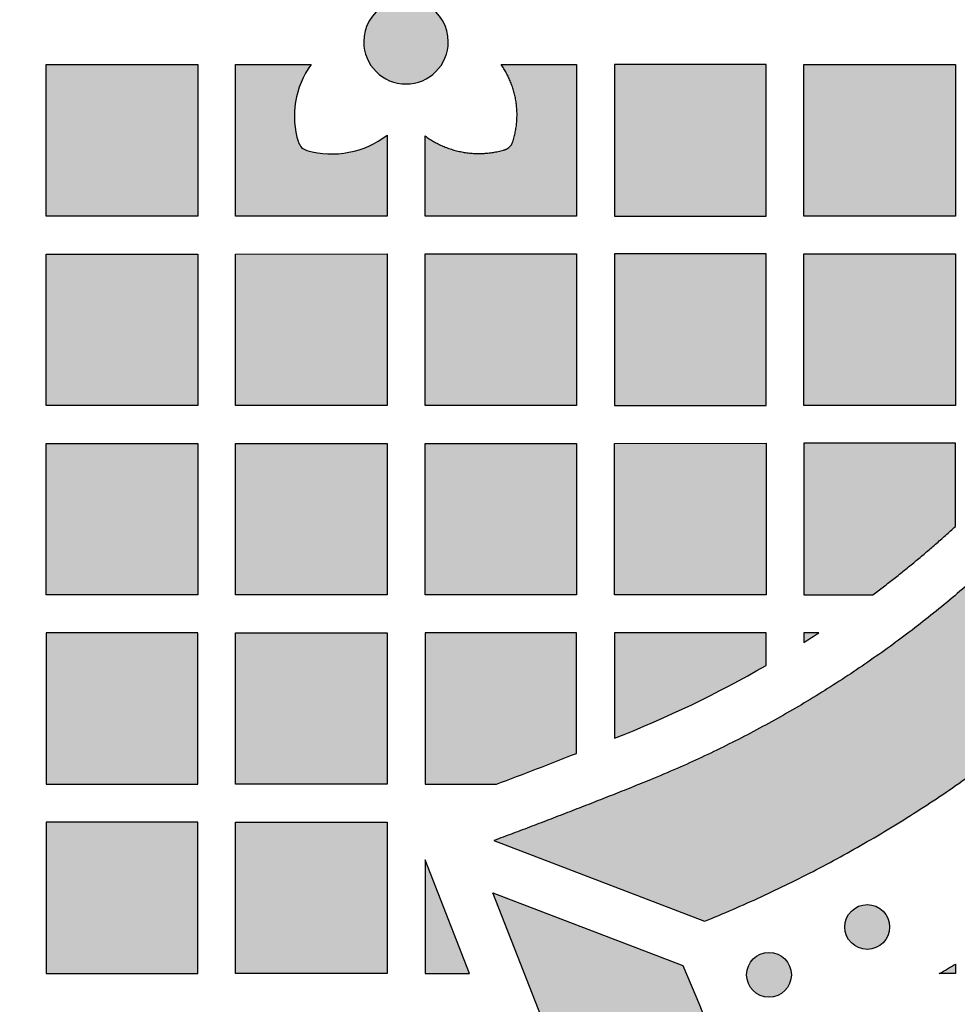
# Model space of a CAD drawing. Header units: millimetres. Extents: x -3873 to -97, y 912 to 4165.
# Tile 474 of 656: x -1536 to -1461, y 2832 to 2910. Entities that reach past the tile are written whole.
import ezdxf

# ---------------------------------------------------------------- set-up
doc = ezdxf.new("R2010")
doc.units = ezdxf.units.MM
doc.layers.add('pattern', color=7, linetype='Continuous', true_color=0x000000)

msp = doc.modelspace()

# ---------------------------------------------------------------- hatches: boundary and pattern name
at = {"layer": 'pattern'}
for points in [[(-1426.913, 2908.254), (-1426.937, 2910.059), (-1427.014, 2911.867), (-1427.143, 2913.674), (-1427.324, 2915.478), (-1427.558, 2917.277), (-1427.845, 2919.068), (-1428.185, 2920.85), (-1428.576, 2922.619), (-1429.02, 2924.374), (-1429.514, 2926.112), (-1430.059, 2927.83), (-1430.653, 2929.527), (-1431.295, 2931.201), (-1431.985, 2932.849), (-1432.72, 2934.47), (-1433.501, 2936.061), (-1434.24, 2937.476), (-1435.009, 2938.878), (-1435.808, 2940.266), (-1436.636, 2941.638), (-1437.493, 2942.994), (-1438.379, 2944.333), (-1439.292, 2945.654), (-1440.233, 2946.956), (-1441.2, 2948.238), (-1442.194, 2949.499), (-1443.213, 2950.74), (-1444.257, 2951.958), (-1445.325, 2953.153), (-1446.416, 2954.325), (-1447.529, 2955.472), (-1448.664, 2956.595), (-1450.44, 2958.275), (-1452.26, 2959.916), (-1454.121, 2961.515), (-1456.022, 2963.071), (-1457.963, 2964.583), (-1459.941, 2966.049), (-1461.955, 2967.469), (-1464.004, 2968.839), (-1466.084, 2970.16), (-1468.195, 2971.43), (-1470.335, 2972.649), (-1472.501, 2973.815), (-1474.693, 2974.927), (-1476.907, 2975.984), (-1479.142, 2976.987), (-1481.396, 2977.934), (-1498.091, 2971.559), (-1485.913, 2966.817), (-1483.923, 2965.981), (-1481.95, 2965.095), (-1479.995, 2964.161), (-1478.06, 2963.18), (-1476.147, 2962.15), (-1474.258, 2961.075), (-1472.394, 2959.953), (-1470.557, 2958.787), (-1468.749, 2957.577), (-1466.971, 2956.324), (-1465.224, 2955.029), (-1463.511, 2953.694), (-1461.832, 2952.32), (-1460.188, 2950.908), (-1458.582, 2949.46), (-1457.014, 2947.977), (-1456.054, 2947.027), (-1455.113, 2946.057), (-1454.191, 2945.067), (-1453.288, 2944.056), (-1452.406, 2943.026), (-1451.544, 2941.978), (-1450.704, 2940.911), (-1449.886, 2939.827), (-1449.091, 2938.727), (-1448.319, 2937.61), (-1447.57, 2936.478), (-1446.845, 2935.332), (-1446.145, 2934.172), (-1445.47, 2932.999), (-1444.82, 2931.813), (-1444.195, 2930.617), (-1443.569, 2929.341), (-1442.979, 2928.041), (-1442.427, 2926.719), (-1441.912, 2925.375), (-1441.435, 2924.012), (-1440.999, 2922.632), (-1440.603, 2921.236), (-1440.247, 2919.825), (-1439.933, 2918.402), (-1439.661, 2916.969), (-1439.431, 2915.527), (-1439.243, 2914.079), (-1439.097, 2912.626), (-1438.994, 2911.171), (-1438.933, 2909.715), (-1438.913, 2908.259), (-1438.934, 2906.804), (-1438.997, 2905.349), (-1439.101, 2903.893), (-1439.248, 2902.441), (-1439.437, 2900.993), (-1439.669, 2899.552), (-1439.942, 2898.119), (-1440.257, 2896.697), (-1440.614, 2895.287), (-1441.011, 2893.891), (-1441.449, 2892.511), (-1441.926, 2891.149), (-1442.443, 2889.806), (-1442.997, 2888.484), (-1443.588, 2887.185), (-1444.214, 2885.91), (-1444.84, 2884.714), (-1445.491, 2883.529), (-1446.168, 2882.357), (-1446.869, 2881.197), (-1447.595, 2880.051), (-1448.344, 2878.92), (-1449.117, 2877.804), (-1449.914, 2876.704), (-1450.732, 2875.621), (-1451.573, 2874.555), (-1452.436, 2873.507), (-1453.319, 2872.478), (-1454.223, 2871.468), (-1455.146, 2870.479), (-1456.088, 2869.509), (-1457.049, 2868.561), (-1458.618, 2867.079), (-1460.226, 2865.632), (-1461.87, 2864.222), (-1463.55, 2862.849), (-1465.265, 2861.516), (-1467.013, 2860.223), (-1468.792, 2858.971), (-1470.601, 2857.763), (-1472.439, 2856.598), (-1474.304, 2855.478), (-1476.194, 2854.404), (-1478.108, 2853.376), (-1480.043, 2852.396), (-1481.999, 2851.464), (-1483.973, 2850.58), (-1485.964, 2849.746), (-1498.147, 2845.015), (-1481.456, 2838.625), (-1479.202, 2839.57), (-1476.966, 2840.571), (-1474.751, 2841.626), (-1472.559, 2842.737), (-1470.391, 2843.9), (-1468.25, 2845.117), (-1466.138, 2846.385), (-1464.056, 2847.704), (-1462.007, 2849.073), (-1459.992, 2850.491), (-1458.012, 2851.955), (-1456.07, 2853.466), (-1454.167, 2855.02), (-1452.305, 2856.618), (-1450.484, 2858.257), (-1448.707, 2859.935), (-1447.57, 2861.057), (-1446.456, 2862.203), (-1445.364, 2863.374), (-1444.295, 2864.569), (-1443.25, 2865.786), (-1442.23, 2867.025), (-1441.235, 2868.286), (-1440.267, 2869.567), (-1439.325, 2870.868), (-1438.41, 2872.188), (-1437.523, 2873.526), (-1436.665, 2874.882), (-1435.836, 2876.253), (-1435.036, 2877.64), (-1434.265, 2879.041), (-1433.525, 2880.456), (-1432.743, 2882.047), (-1432.006, 2883.667), (-1431.315, 2885.314), (-1430.671, 2886.987), (-1430.076, 2888.684), (-1429.53, 2890.402), (-1429.034, 2892.139), (-1428.589, 2893.893), (-1428.196, 2895.661), (-1427.855, 2897.442), (-1427.566, 2899.233), (-1427.33, 2901.032), (-1427.147, 2902.836), (-1427.017, 2904.642), (-1426.939, 2906.449)], [(-1508.438, 2908.291), (-1508.438, 2908.217), (-1508.435, 2908.142), (-1508.431, 2908.067), (-1508.425, 2907.991), (-1508.417, 2907.914), (-1508.407, 2907.837), (-1508.396, 2907.76), (-1508.382, 2907.683), (-1508.367, 2907.605), (-1508.35, 2907.527), (-1508.33, 2907.449), (-1508.309, 2907.371), (-1508.286, 2907.293), (-1508.26, 2907.215), (-1508.233, 2907.137), (-1508.203, 2907.06), (-1508.172, 2906.983), (-1508.138, 2906.907), (-1508.102, 2906.83), (-1508.065, 2906.755), (-1508.025, 2906.68), (-1507.983, 2906.606), (-1507.939, 2906.533), (-1507.893, 2906.461), (-1507.845, 2906.39), (-1507.795, 2906.32), (-1507.744, 2906.251), (-1507.69, 2906.183), (-1507.635, 2906.117), (-1507.578, 2906.052), (-1507.519, 2905.988), (-1507.459, 2905.926), (-1507.397, 2905.866), (-1507.333, 2905.807), (-1507.268, 2905.75), (-1507.202, 2905.695), (-1507.134, 2905.641), (-1507.065, 2905.589), (-1506.995, 2905.54), (-1506.924, 2905.492), (-1506.851, 2905.446), (-1506.778, 2905.402), (-1506.704, 2905.36), (-1506.63, 2905.32), (-1506.554, 2905.283), (-1506.478, 2905.247), (-1506.402, 2905.213), (-1506.325, 2905.182), (-1506.247, 2905.152), (-1506.17, 2905.125), (-1506.092, 2905.099), (-1506.014, 2905.076), (-1505.936, 2905.055), (-1505.858, 2905.035), (-1505.78, 2905.018), (-1505.702, 2905.003), (-1505.624, 2904.989), (-1505.547, 2904.978), (-1505.47, 2904.968), (-1505.394, 2904.96), (-1505.318, 2904.954), (-1505.243, 2904.95), (-1505.168, 2904.948), (-1505.093, 2904.947), (-1505.019, 2904.948), (-1504.944, 2904.95), (-1504.869, 2904.954), (-1504.793, 2904.96), (-1504.716, 2904.968), (-1504.64, 2904.978), (-1504.562, 2904.989), (-1504.485, 2905.003), (-1504.407, 2905.018), (-1504.329, 2905.035), (-1504.251, 2905.055), (-1504.173, 2905.076), (-1504.095, 2905.099), (-1504.017, 2905.125), (-1503.94, 2905.152), (-1503.862, 2905.182), (-1503.785, 2905.213), (-1503.709, 2905.247), (-1503.633, 2905.283), (-1503.557, 2905.321), (-1503.483, 2905.36), (-1503.409, 2905.402), (-1503.335, 2905.446), (-1503.263, 2905.492), (-1503.192, 2905.54), (-1503.122, 2905.59), (-1503.053, 2905.641), (-1502.985, 2905.695), (-1502.919, 2905.75), (-1502.854, 2905.807), (-1502.79, 2905.866), (-1502.728, 2905.927), (-1502.668, 2905.989), (-1502.609, 2906.052), (-1502.552, 2906.117), (-1502.497, 2906.184), (-1502.443, 2906.251), (-1502.392, 2906.32), (-1502.342, 2906.39), (-1502.294, 2906.461), (-1502.248, 2906.534), (-1502.204, 2906.607), (-1502.162, 2906.681), (-1502.123, 2906.756), (-1502.085, 2906.831), (-1502.049, 2906.907), (-1502.015, 2906.984), (-1501.984, 2907.061), (-1501.954, 2907.138), (-1501.927, 2907.216), (-1501.901, 2907.293), (-1501.878, 2907.371), (-1501.857, 2907.449), (-1501.837, 2907.527), (-1501.82, 2907.605), (-1501.805, 2907.683), (-1501.791, 2907.761), (-1501.78, 2907.838), (-1501.77, 2907.915), (-1501.763, 2907.991), (-1501.757, 2908.067), (-1501.752, 2908.143), (-1501.75, 2908.218), (-1501.749, 2908.292), (-1501.75, 2908.366), (-1501.752, 2908.441), (-1501.757, 2908.516), (-1501.763, 2908.592), (-1501.77, 2908.669), (-1501.78, 2908.746), (-1501.791, 2908.823), (-1501.805, 2908.9), (-1501.82, 2908.978), (-1501.838, 2909.056), (-1501.857, 2909.134), (-1501.878, 2909.212), (-1501.902, 2909.29), (-1501.927, 2909.368), (-1501.954, 2909.446), (-1501.984, 2909.523), (-1502.016, 2909.6), (-1502.049, 2909.676), (-1502.085, 2909.752), (-1502.123, 2909.828), (-1502.163, 2909.903), (-1502.205, 2909.977), (-1502.248, 2910.05), (-1502.294, 2910.122), (-1502.342, 2910.193), (-1502.392, 2910.263), (-1502.444, 2910.332), (-1502.497, 2910.4), (-1502.553, 2910.466), (-1502.61, 2910.531), (-1502.668, 2910.595), (-1502.729, 2910.657), (-1502.791, 2910.717), (-1502.854, 2910.776), (-1502.919, 2910.833), (-1502.986, 2910.888), (-1503.053, 2910.942), (-1503.122, 2910.993), (-1503.192, 2911.043), (-1503.264, 2911.091), (-1503.336, 2911.137), (-1503.409, 2911.181), (-1503.483, 2911.223), (-1503.558, 2911.263), (-1503.633, 2911.3), (-1503.709, 2911.336), (-1503.786, 2911.37), (-1503.863, 2911.401), (-1503.94, 2911.431), (-1504.018, 2911.458), (-1504.096, 2911.484), (-1504.174, 2911.507), (-1504.252, 2911.528), (-1504.33, 2911.548), (-1504.408, 2911.565), (-1504.485, 2911.58), (-1504.563, 2911.594), (-1504.64, 2911.605), (-1504.717, 2911.615), (-1504.793, 2911.623), (-1504.869, 2911.629), (-1504.945, 2911.633), (-1505.02, 2911.635), (-1505.094, 2911.636), (-1505.168, 2911.635), (-1505.243, 2911.633), (-1505.319, 2911.629), (-1505.394, 2911.623), (-1505.471, 2911.615), (-1505.548, 2911.605), (-1505.625, 2911.594), (-1505.703, 2911.58), (-1505.78, 2911.565), (-1505.858, 2911.548), (-1505.936, 2911.528), (-1506.014, 2911.507), (-1506.092, 2911.484), (-1506.17, 2911.458), (-1506.248, 2911.431), (-1506.325, 2911.401), (-1506.402, 2911.37), (-1506.479, 2911.336), (-1506.555, 2911.3), (-1506.63, 2911.262), (-1506.705, 2911.223), (-1506.779, 2911.181), (-1506.852, 2911.137), (-1506.924, 2911.091), (-1506.995, 2911.043), (-1507.065, 2910.993), (-1507.134, 2910.941), (-1507.202, 2910.888), (-1507.268, 2910.833), (-1507.333, 2910.776), (-1507.397, 2910.717), (-1507.459, 2910.656), (-1507.519, 2910.594), (-1507.578, 2910.531), (-1507.635, 2910.466), (-1507.69, 2910.399), (-1507.744, 2910.332), (-1507.796, 2910.263), (-1507.845, 2910.193), (-1507.893, 2910.121), (-1507.939, 2910.049), (-1507.983, 2909.976), (-1508.025, 2909.902), (-1508.065, 2909.827), (-1508.103, 2909.752), (-1508.138, 2909.676), (-1508.172, 2909.599), (-1508.204, 2909.522), (-1508.233, 2909.445), (-1508.261, 2909.367), (-1508.286, 2909.29), (-1508.309, 2909.212), (-1508.331, 2909.134), (-1508.35, 2909.055), (-1508.367, 2908.978), (-1508.383, 2908.9), (-1508.396, 2908.822), (-1508.407, 2908.745), (-1508.417, 2908.668), (-1508.425, 2908.592), (-1508.431, 2908.516), (-1508.435, 2908.44), (-1508.438, 2908.365)], [(-1533.587, 2906.478), (-1521.587, 2906.479), (-1521.586, 2894.479), (-1533.586, 2894.478)], [(-1512.609, 2906.48), (-1512.721, 2906.32), (-1512.83, 2906.157), (-1512.935, 2905.99), (-1513.035, 2905.818), (-1513.131, 2905.644), (-1513.222, 2905.465), (-1513.308, 2905.283), (-1513.389, 2905.098), (-1513.465, 2904.91), (-1513.536, 2904.719), (-1513.601, 2904.526), (-1513.661, 2904.331), (-1513.715, 2904.133), (-1513.763, 2903.934), (-1513.805, 2903.733), (-1513.841, 2903.531), (-1513.871, 2903.328), (-1513.896, 2903.124), (-1513.914, 2902.92), (-1513.926, 2902.715), (-1513.931, 2902.511), (-1513.931, 2902.307), (-1513.925, 2902.104), (-1513.913, 2901.901), (-1513.895, 2901.7), (-1513.871, 2901.5), (-1513.842, 2901.302), (-1513.807, 2901.105), (-1513.766, 2900.911), (-1513.721, 2900.719), (-1513.67, 2900.53), (-1513.614, 2900.343), (-1513.604, 2900.315), (-1513.594, 2900.287), (-1513.583, 2900.259), (-1513.571, 2900.231), (-1513.558, 2900.203), (-1513.544, 2900.176), (-1513.529, 2900.149), (-1513.514, 2900.122), (-1513.497, 2900.096), (-1513.48, 2900.07), (-1513.461, 2900.045), (-1513.442, 2900.02), (-1513.422, 2899.996), (-1513.401, 2899.972), (-1513.38, 2899.949), (-1513.358, 2899.927), (-1513.335, 2899.905), (-1513.311, 2899.884), (-1513.287, 2899.864), (-1513.262, 2899.845), (-1513.237, 2899.826), (-1513.211, 2899.809), (-1513.185, 2899.792), (-1513.158, 2899.776), (-1513.131, 2899.761), (-1513.104, 2899.747), (-1513.076, 2899.734), (-1513.048, 2899.721), (-1513.02, 2899.71), (-1512.992, 2899.7), (-1512.963, 2899.69), (-1512.935, 2899.682), (-1512.739, 2899.629), (-1512.541, 2899.581), (-1512.34, 2899.539), (-1512.137, 2899.502), (-1511.932, 2899.471), (-1511.725, 2899.446), (-1511.517, 2899.427), (-1511.307, 2899.414), (-1511.097, 2899.407), (-1510.885, 2899.406), (-1510.673, 2899.411), (-1510.461, 2899.423), (-1510.249, 2899.441), (-1510.037, 2899.466), (-1509.826, 2899.497), (-1509.616, 2899.534), (-1509.407, 2899.577), (-1509.199, 2899.627), (-1508.994, 2899.682), (-1508.79, 2899.744), (-1508.588, 2899.811), (-1508.389, 2899.885), (-1508.193, 2899.963), (-1508, 2900.048), (-1507.81, 2900.138), (-1507.624, 2900.233), (-1507.441, 2900.332), (-1507.262, 2900.437), (-1507.087, 2900.546), (-1506.916, 2900.66), (-1506.749, 2900.777), (-1506.587, 2900.899), (-1506.587, 2894.48), (-1518.586, 2894.479), (-1518.587, 2906.479)], [(-1503.587, 2900.832), (-1503.424, 2900.717), (-1503.257, 2900.605), (-1503.086, 2900.497), (-1502.911, 2900.393), (-1502.732, 2900.295), (-1502.549, 2900.2), (-1502.364, 2900.111), (-1502.175, 2900.026), (-1501.983, 2899.947), (-1501.788, 2899.873), (-1501.591, 2899.805), (-1501.392, 2899.742), (-1501.19, 2899.685), (-1500.987, 2899.634), (-1500.782, 2899.589), (-1500.575, 2899.549), (-1500.368, 2899.516), (-1500.16, 2899.488), (-1499.951, 2899.467), (-1499.742, 2899.452), (-1499.533, 2899.443), (-1499.324, 2899.44), (-1499.116, 2899.443), (-1498.909, 2899.452), (-1498.702, 2899.467), (-1498.497, 2899.487), (-1498.294, 2899.514), (-1498.092, 2899.546), (-1497.892, 2899.583), (-1497.694, 2899.626), (-1497.499, 2899.674), (-1497.306, 2899.727), (-1497.278, 2899.736), (-1497.25, 2899.745), (-1497.222, 2899.756), (-1497.194, 2899.767), (-1497.167, 2899.779), (-1497.139, 2899.792), (-1497.112, 2899.806), (-1497.085, 2899.821), (-1497.059, 2899.837), (-1497.033, 2899.854), (-1497.007, 2899.871), (-1496.982, 2899.89), (-1496.958, 2899.909), (-1496.934, 2899.929), (-1496.911, 2899.949), (-1496.888, 2899.971), (-1496.866, 2899.993), (-1496.845, 2900.016), (-1496.824, 2900.039), (-1496.804, 2900.063), (-1496.785, 2900.088), (-1496.767, 2900.113), (-1496.75, 2900.138), (-1496.733, 2900.164), (-1496.718, 2900.19), (-1496.703, 2900.217), (-1496.689, 2900.244), (-1496.676, 2900.271), (-1496.664, 2900.299), (-1496.653, 2900.327), (-1496.643, 2900.354), (-1496.633, 2900.382), (-1496.577, 2900.567), (-1496.525, 2900.755), (-1496.479, 2900.945), (-1496.437, 2901.138), (-1496.401, 2901.332), (-1496.371, 2901.528), (-1496.346, 2901.726), (-1496.327, 2901.926), (-1496.313, 2902.126), (-1496.305, 2902.328), (-1496.303, 2902.53), (-1496.307, 2902.733), (-1496.317, 2902.935), (-1496.333, 2903.138), (-1496.355, 2903.34), (-1496.383, 2903.541), (-1496.417, 2903.742), (-1496.456, 2903.942), (-1496.502, 2904.14), (-1496.553, 2904.336), (-1496.61, 2904.53), (-1496.672, 2904.723), (-1496.739, 2904.913), (-1496.812, 2905.1), (-1496.89, 2905.284), (-1496.974, 2905.466), (-1497.061, 2905.644), (-1497.154, 2905.819), (-1497.251, 2905.99), (-1497.352, 2906.158), (-1497.457, 2906.321), (-1497.567, 2906.481), (-1491.588, 2906.481), (-1491.587, 2894.482), (-1503.586, 2894.481)], [(-1488.587, 2906.482), (-1488.586, 2894.482), (-1476.587, 2894.483), (-1476.588, 2906.483)], [(-1461.586, 2894.484), (-1473.586, 2894.483), (-1473.587, 2906.483), (-1461.587, 2906.484)], [(-1533.585, 2879.478), (-1533.586, 2891.478), (-1521.586, 2891.479), (-1521.585, 2879.479)], [(-1518.586, 2891.479), (-1506.586, 2891.48), (-1506.585, 2879.48), (-1518.585, 2879.479)], [(-1503.586, 2891.48), (-1491.586, 2891.481), (-1491.585, 2879.482), (-1503.585, 2879.481)], [(-1488.586, 2891.482), (-1488.585, 2879.482), (-1476.585, 2879.483), (-1476.586, 2891.483)], [(-1461.585, 2879.484), (-1473.585, 2879.483), (-1473.586, 2891.483), (-1461.586, 2891.484)], [(-1533.585, 2876.478), (-1521.585, 2876.479), (-1521.584, 2864.479), (-1533.584, 2864.478)], [(-1518.585, 2876.479), (-1506.585, 2876.48), (-1506.584, 2864.48), (-1518.584, 2864.479)], [(-1491.584, 2864.482), (-1503.584, 2864.481), (-1503.585, 2876.481), (-1491.585, 2876.482)], [(-1488.585, 2876.482), (-1476.585, 2876.483), (-1476.584, 2864.483), (-1488.584, 2864.482)], [(-1461.584, 2869.903), (-1461.585, 2876.484), (-1473.585, 2876.483), (-1473.584, 2864.483), (-1468.128, 2864.483), (-1466.443, 2865.777), (-1464.79, 2867.113), (-1463.17, 2868.488)], [(-1521.584, 2861.479), (-1533.584, 2861.478), (-1533.583, 2849.478), (-1521.583, 2849.479)], [(-1518.584, 2861.479), (-1506.584, 2861.48), (-1506.583, 2849.48), (-1518.583, 2849.479)], [(-1497.936, 2849.481), (-1491.583, 2851.925), (-1491.584, 2861.481), (-1503.584, 2861.481), (-1503.583, 2849.48)], [(-1488.583, 2853.126), (-1487.037, 2853.745), (-1485.503, 2854.394), (-1483.981, 2855.072), (-1482.472, 2855.78), (-1480.977, 2856.517), (-1479.497, 2857.282), (-1478.032, 2858.075), (-1476.584, 2858.896), (-1476.584, 2861.483), (-1488.584, 2861.482)], [(-1472.4, 2861.483), (-1473.584, 2861.483), (-1473.584, 2860.717)], [(-1521.583, 2846.479), (-1533.582, 2846.478), (-1533.581, 2834.478), (-1521.582, 2834.479)], [(-1518.581, 2834.479), (-1518.582, 2846.479), (-1506.583, 2846.48), (-1506.582, 2834.48)], [(-1500.061, 2834.481), (-1503.582, 2843.48), (-1503.581, 2834.481)], [(-1582.065, 2736.226), (-1587.821, 2751.251), (-1573.594, 2745.686), (-1571.085, 2744.751), (-1568.538, 2743.896), (-1565.957, 2743.121), (-1563.344, 2742.429), (-1560.705, 2741.821), (-1558.043, 2741.299), (-1555.362, 2740.865), (-1552.667, 2740.519), (-1549.962, 2740.262), (-1547.251, 2740.093), (-1544.539, 2740.014), (-1541.831, 2740.024), (-1539.13, 2740.123), (-1536.441, 2740.309), (-1533.768, 2740.581), (-1531.116, 2740.939), (-1530.121, 2741.099), (-1529.128, 2741.28), (-1528.135, 2741.48), (-1527.144, 2741.701), (-1526.155, 2741.941), (-1525.169, 2742.202), (-1524.186, 2742.483), (-1523.207, 2742.783), (-1522.233, 2743.104), (-1521.264, 2743.445), (-1520.301, 2743.805), (-1519.345, 2744.184), (-1518.395, 2744.583), (-1517.453, 2745.002), (-1516.52, 2745.439), (-1515.595, 2745.895), (-1514.679, 2746.369), (-1513.773, 2746.861), (-1512.878, 2747.371), (-1511.993, 2747.899), (-1511.12, 2748.444), (-1510.259, 2749.006), (-1509.41, 2749.584), (-1508.574, 2750.178), (-1507.751, 2750.787), (-1506.942, 2751.412), (-1506.147, 2752.051), (-1505.367, 2752.704), (-1504.602, 2753.371), (-1503.851, 2754.052), (-1503.116, 2754.745), (-1502.398, 2755.45), (-1501.692, 2756.169), (-1501, 2756.904), (-1500.319, 2757.654), (-1499.653, 2758.42), (-1498.999, 2759.2), (-1498.36, 2759.995), (-1497.736, 2760.804), (-1497.126, 2761.627), (-1496.533, 2762.463), (-1495.955, 2763.312), (-1495.393, 2764.173), (-1494.849, 2765.046), (-1494.321, 2765.931), (-1493.811, 2766.827), (-1493.319, 2767.732), (-1492.845, 2768.648), (-1492.389, 2769.573), (-1491.952, 2770.507), (-1491.534, 2771.449), (-1491.135, 2772.399), (-1490.755, 2773.356), (-1490.395, 2774.319), (-1490.055, 2775.287), (-1489.735, 2776.262), (-1489.434, 2777.24), (-1489.154, 2778.223), (-1488.893, 2779.209), (-1488.653, 2780.198), (-1488.432, 2781.189), (-1488.232, 2782.182), (-1488.052, 2783.176), (-1487.891, 2784.17), (-1487.534, 2786.823), (-1487.262, 2789.496), (-1487.076, 2792.185), (-1486.979, 2794.886), (-1486.969, 2797.594), (-1487.049, 2800.306), (-1487.217, 2803.016), (-1487.475, 2805.721), (-1487.822, 2808.416), (-1488.256, 2811.097), (-1488.778, 2813.759), (-1489.386, 2816.399), (-1490.079, 2819.011), (-1490.854, 2821.592), (-1491.71, 2824.139), (-1492.645, 2826.647), (-1498.212, 2840.874), (-1483.187, 2835.121), (-1482.522, 2833.594), (-1481.881, 2832.052), (-1481.267, 2830.496), (-1480.679, 2828.926), (-1480.119, 2827.343), (-1479.585, 2825.747), (-1479.079, 2824.139), (-1478.601, 2822.52), (-1478.151, 2820.891), (-1477.731, 2819.253), (-1477.339, 2817.605), (-1476.976, 2815.95), (-1476.643, 2814.287), (-1476.34, 2812.617), (-1476.066, 2810.942), (-1475.823, 2809.262), (-1475.609, 2807.578), (-1475.426, 2805.89), (-1475.274, 2804.201), (-1475.151, 2802.509), (-1475.059, 2800.817), (-1474.998, 2799.124), (-1474.967, 2797.433), (-1474.966, 2795.743), (-1474.995, 2794.055), (-1475.054, 2792.371), (-1475.142, 2790.691), (-1475.261, 2789.015), (-1475.409, 2787.345), (-1475.586, 2785.681), (-1475.792, 2784.025), (-1476.026, 2782.376), (-1476.224, 2781.15), (-1476.446, 2779.925), (-1476.693, 2778.701), (-1476.965, 2777.479), (-1477.261, 2776.259), (-1477.582, 2775.043), (-1477.928, 2773.832), (-1478.299, 2772.625), (-1478.694, 2771.424), (-1479.114, 2770.229), (-1479.558, 2769.042), (-1480.025, 2767.863), (-1480.517, 2766.692), (-1481.033, 2765.53), (-1481.571, 2764.379), (-1482.133, 2763.238), (-1482.718, 2762.109), (-1483.325, 2760.992), (-1483.954, 2759.888), (-1484.604, 2758.797), (-1485.276, 2757.721), (-1485.968, 2756.659), (-1486.68, 2755.612), (-1487.413, 2754.581), (-1488.164, 2753.567), (-1488.934, 2752.569), (-1489.722, 2751.589), (-1490.527, 2750.627), (-1491.349, 2749.683), (-1492.188, 2748.758), (-1493.042, 2747.852), (-1493.912, 2746.965), (-1494.798, 2746.096), (-1495.704, 2745.241), (-1496.629, 2744.403), (-1497.573, 2743.58), (-1498.535, 2742.775), (-1499.515, 2741.986), (-1500.512, 2741.216), (-1501.527, 2740.465), (-1502.557, 2739.733), (-1503.604, 2739.02), (-1504.666, 2738.328), (-1505.742, 2737.656), (-1506.833, 2737.005), (-1507.937, 2736.376), (-1509.054, 2735.769), (-1510.183, 2735.184), (-1511.323, 2734.622), (-1512.475, 2734.083), (-1513.636, 2733.568), (-1514.807, 2733.076), (-1515.986, 2732.607), (-1517.173, 2732.163), (-1518.368, 2731.744), (-1519.569, 2731.348), (-1520.776, 2730.978), (-1521.987, 2730.631), (-1523.203, 2730.31), (-1524.422, 2730.013), (-1525.644, 2729.742), (-1526.868, 2729.494), (-1528.094, 2729.272), (-1529.319, 2729.074), (-1530.968, 2728.839), (-1532.625, 2728.633), (-1534.288, 2728.456), (-1535.958, 2728.308), (-1537.634, 2728.189), (-1539.314, 2728.1), (-1540.999, 2728.04), (-1542.686, 2728.011), (-1544.376, 2728.012), (-1546.068, 2728.043), (-1547.76, 2728.104), (-1549.452, 2728.196), (-1551.144, 2728.318), (-1552.834, 2728.47), (-1554.521, 2728.653), (-1556.206, 2728.866), (-1557.886, 2729.109), (-1559.561, 2729.382), (-1561.23, 2729.686), (-1562.893, 2730.018), (-1564.549, 2730.381), (-1566.196, 2730.772), (-1567.835, 2731.193), (-1569.464, 2731.642), (-1571.083, 2732.12), (-1572.691, 2732.626), (-1574.287, 2733.159), (-1575.87, 2733.72), (-1577.44, 2734.307), (-1578.997, 2734.921), (-1580.539, 2735.561)], [(-1469.828, 2836.92), (-1469.8, 2836.892), (-1469.771, 2836.865), (-1469.741, 2836.838), (-1469.71, 2836.812), (-1469.679, 2836.786), (-1469.646, 2836.761), (-1469.613, 2836.737), (-1469.579, 2836.713), (-1469.544, 2836.689), (-1469.508, 2836.666), (-1469.472, 2836.644), (-1469.435, 2836.623), (-1469.397, 2836.603), (-1469.358, 2836.583), (-1469.318, 2836.564), (-1469.278, 2836.546), (-1469.238, 2836.529), (-1469.196, 2836.513), (-1469.154, 2836.498), (-1469.112, 2836.484), (-1469.069, 2836.471), (-1469.025, 2836.459), (-1468.981, 2836.448), (-1468.937, 2836.438), (-1468.892, 2836.429), (-1468.848, 2836.422), (-1468.802, 2836.415), (-1468.757, 2836.41), (-1468.711, 2836.406), (-1468.665, 2836.403), (-1468.619, 2836.401), (-1468.574, 2836.4), (-1468.528, 2836.401), (-1468.482, 2836.403), (-1468.436, 2836.406), (-1468.39, 2836.41), (-1468.345, 2836.415), (-1468.3, 2836.422), (-1468.255, 2836.429), (-1468.21, 2836.438), (-1468.166, 2836.448), (-1468.122, 2836.459), (-1468.078, 2836.471), (-1468.035, 2836.484), (-1467.993, 2836.498), (-1467.951, 2836.513), (-1467.91, 2836.529), (-1467.869, 2836.546), (-1467.829, 2836.564), (-1467.789, 2836.583), (-1467.751, 2836.603), (-1467.713, 2836.623), (-1467.675, 2836.645), (-1467.639, 2836.667), (-1467.603, 2836.689), (-1467.568, 2836.713), (-1467.534, 2836.737), (-1467.501, 2836.761), (-1467.468, 2836.787), (-1467.437, 2836.812), (-1467.406, 2836.839), (-1467.376, 2836.865), (-1467.347, 2836.893), (-1467.319, 2836.92), (-1467.291, 2836.948), (-1467.264, 2836.977), (-1467.238, 2837.007), (-1467.211, 2837.038), (-1467.186, 2837.069), (-1467.16, 2837.102), (-1467.136, 2837.135), (-1467.112, 2837.169), (-1467.088, 2837.204), (-1467.066, 2837.24), (-1467.043, 2837.276), (-1467.022, 2837.314), (-1467.002, 2837.352), (-1466.982, 2837.39), (-1466.963, 2837.43), (-1466.945, 2837.47), (-1466.928, 2837.511), (-1466.912, 2837.552), (-1466.897, 2837.594), (-1466.883, 2837.636), (-1466.87, 2837.679), (-1466.858, 2837.723), (-1466.847, 2837.767), (-1466.837, 2837.811), (-1466.828, 2837.856), (-1466.821, 2837.901), (-1466.814, 2837.946), (-1466.809, 2837.991), (-1466.805, 2838.037), (-1466.802, 2838.083), (-1466.8, 2838.129), (-1466.799, 2838.175), (-1466.8, 2838.221), (-1466.802, 2838.267), (-1466.805, 2838.312), (-1466.809, 2838.358), (-1466.814, 2838.403), (-1466.821, 2838.449), (-1466.828, 2838.494), (-1466.837, 2838.538), (-1466.847, 2838.583), (-1466.858, 2838.626), (-1466.87, 2838.67), (-1466.883, 2838.713), (-1466.897, 2838.755), (-1466.912, 2838.797), (-1466.928, 2838.839), (-1466.945, 2838.879), (-1466.963, 2838.92), (-1466.982, 2838.959), (-1467.002, 2838.998), (-1467.022, 2839.036), (-1467.044, 2839.073), (-1467.066, 2839.109), (-1467.088, 2839.145), (-1467.112, 2839.18), (-1467.136, 2839.214), (-1467.161, 2839.247), (-1467.186, 2839.28), (-1467.212, 2839.311), (-1467.238, 2839.342), (-1467.265, 2839.372), (-1467.292, 2839.401), (-1467.319, 2839.429), (-1467.347, 2839.457), (-1467.376, 2839.484), (-1467.406, 2839.511), (-1467.437, 2839.537), (-1467.469, 2839.563), (-1467.501, 2839.588), (-1467.534, 2839.613), (-1467.568, 2839.637), (-1467.603, 2839.66), (-1467.639, 2839.683), (-1467.676, 2839.705), (-1467.713, 2839.726), (-1467.751, 2839.747), (-1467.79, 2839.766), (-1467.829, 2839.785), (-1467.869, 2839.803), (-1467.91, 2839.82), (-1467.951, 2839.836), (-1467.993, 2839.851), (-1468.036, 2839.865), (-1468.079, 2839.878), (-1468.122, 2839.89), (-1468.166, 2839.901), (-1468.21, 2839.911), (-1468.255, 2839.92), (-1468.3, 2839.928), (-1468.345, 2839.934), (-1468.391, 2839.939), (-1468.436, 2839.944), (-1468.482, 2839.947), (-1468.528, 2839.948), (-1468.574, 2839.949), (-1468.62, 2839.948), (-1468.666, 2839.946), (-1468.711, 2839.944), (-1468.757, 2839.939), (-1468.803, 2839.934), (-1468.848, 2839.928), (-1468.893, 2839.92), (-1468.937, 2839.911), (-1468.982, 2839.901), (-1469.026, 2839.89), (-1469.069, 2839.878), (-1469.112, 2839.865), (-1469.155, 2839.851), (-1469.196, 2839.836), (-1469.238, 2839.82), (-1469.279, 2839.803), (-1469.319, 2839.785), (-1469.358, 2839.766), (-1469.397, 2839.746), (-1469.435, 2839.726), (-1469.472, 2839.705), (-1469.509, 2839.683), (-1469.544, 2839.66), (-1469.579, 2839.636), (-1469.613, 2839.612), (-1469.647, 2839.588), (-1469.679, 2839.563), (-1469.711, 2839.537), (-1469.741, 2839.511), (-1469.771, 2839.484), (-1469.8, 2839.457), (-1469.828, 2839.429), (-1469.856, 2839.401), (-1469.883, 2839.372), (-1469.91, 2839.342), (-1469.936, 2839.311), (-1469.962, 2839.28), (-1469.987, 2839.247), (-1470.012, 2839.214), (-1470.036, 2839.18), (-1470.059, 2839.145), (-1470.082, 2839.109), (-1470.104, 2839.073), (-1470.125, 2839.035), (-1470.146, 2838.997), (-1470.165, 2838.959), (-1470.184, 2838.919), (-1470.202, 2838.879), (-1470.219, 2838.838), (-1470.235, 2838.797), (-1470.25, 2838.755), (-1470.264, 2838.713), (-1470.278, 2838.67), (-1470.29, 2838.626), (-1470.301, 2838.582), (-1470.31, 2838.538), (-1470.319, 2838.493), (-1470.327, 2838.448), (-1470.333, 2838.403), (-1470.339, 2838.358), (-1470.343, 2838.312), (-1470.346, 2838.266), (-1470.347, 2838.22), (-1470.348, 2838.174), (-1470.347, 2838.129), (-1470.346, 2838.083), (-1470.343, 2838.037), (-1470.339, 2837.991), (-1470.333, 2837.946), (-1470.327, 2837.9), (-1470.319, 2837.856), (-1470.31, 2837.811), (-1470.3, 2837.767), (-1470.289, 2837.723), (-1470.277, 2837.679), (-1470.264, 2837.636), (-1470.25, 2837.594), (-1470.235, 2837.552), (-1470.219, 2837.51), (-1470.202, 2837.47), (-1470.184, 2837.43), (-1470.165, 2837.39), (-1470.146, 2837.351), (-1470.125, 2837.313), (-1470.104, 2837.276), (-1470.082, 2837.24), (-1470.059, 2837.204), (-1470.036, 2837.169), (-1470.012, 2837.135), (-1469.987, 2837.102), (-1469.962, 2837.069), (-1469.936, 2837.038), (-1469.91, 2837.007), (-1469.883, 2836.977), (-1469.856, 2836.948)], [(-1477.607, 2833.129), (-1477.579, 2833.101), (-1477.55, 2833.074), (-1477.52, 2833.048), (-1477.489, 2833.021), (-1477.457, 2832.996), (-1477.425, 2832.97), (-1477.392, 2832.946), (-1477.358, 2832.922), (-1477.323, 2832.898), (-1477.287, 2832.876), (-1477.25, 2832.854), (-1477.213, 2832.832), (-1477.175, 2832.812), (-1477.136, 2832.792), (-1477.097, 2832.773), (-1477.057, 2832.755), (-1477.016, 2832.738), (-1476.975, 2832.722), (-1476.933, 2832.707), (-1476.89, 2832.693), (-1476.847, 2832.68), (-1476.804, 2832.668), (-1476.76, 2832.657), (-1476.716, 2832.647), (-1476.671, 2832.638), (-1476.626, 2832.631), (-1476.581, 2832.624), (-1476.535, 2832.619), (-1476.49, 2832.615), (-1476.444, 2832.612), (-1476.398, 2832.61), (-1476.352, 2832.609), (-1476.306, 2832.61), (-1476.26, 2832.612), (-1476.215, 2832.615), (-1476.169, 2832.619), (-1476.123, 2832.624), (-1476.078, 2832.631), (-1476.033, 2832.638), (-1475.989, 2832.647), (-1475.944, 2832.657), (-1475.9, 2832.668), (-1475.857, 2832.68), (-1475.814, 2832.693), (-1475.771, 2832.707), (-1475.73, 2832.722), (-1475.688, 2832.738), (-1475.647, 2832.755), (-1475.607, 2832.773), (-1475.568, 2832.792), (-1475.529, 2832.812), (-1475.491, 2832.832), (-1475.454, 2832.854), (-1475.417, 2832.876), (-1475.382, 2832.898), (-1475.347, 2832.922), (-1475.313, 2832.946), (-1475.279, 2832.971), (-1475.247, 2832.996), (-1475.215, 2833.022), (-1475.185, 2833.048), (-1475.155, 2833.075), (-1475.126, 2833.102), (-1475.098, 2833.129), (-1475.07, 2833.157), (-1475.043, 2833.186), (-1475.016, 2833.216), (-1474.99, 2833.247), (-1474.964, 2833.279), (-1474.939, 2833.311), (-1474.914, 2833.344), (-1474.89, 2833.378), (-1474.867, 2833.413), (-1474.844, 2833.449), (-1474.822, 2833.486), (-1474.801, 2833.523), (-1474.78, 2833.561), (-1474.761, 2833.6), (-1474.742, 2833.639), (-1474.724, 2833.679), (-1474.707, 2833.72), (-1474.691, 2833.761), (-1474.676, 2833.803), (-1474.662, 2833.846), (-1474.648, 2833.889), (-1474.636, 2833.932), (-1474.625, 2833.976), (-1474.616, 2834.02), (-1474.607, 2834.065), (-1474.599, 2834.11), (-1474.593, 2834.155), (-1474.587, 2834.201), (-1474.583, 2834.246), (-1474.58, 2834.292), (-1474.579, 2834.338), (-1474.578, 2834.384), (-1474.579, 2834.43), (-1474.58, 2834.476), (-1474.583, 2834.521), (-1474.587, 2834.567), (-1474.593, 2834.613), (-1474.599, 2834.658), (-1474.607, 2834.703), (-1474.616, 2834.747), (-1474.626, 2834.792), (-1474.636, 2834.836), (-1474.649, 2834.879), (-1474.662, 2834.922), (-1474.676, 2834.965), (-1474.691, 2835.007), (-1474.707, 2835.048), (-1474.724, 2835.089), (-1474.742, 2835.129), (-1474.761, 2835.168), (-1474.78, 2835.207), (-1474.801, 2835.245), (-1474.822, 2835.282), (-1474.844, 2835.319), (-1474.867, 2835.354), (-1474.89, 2835.389), (-1474.914, 2835.423), (-1474.939, 2835.457), (-1474.964, 2835.489), (-1474.99, 2835.521), (-1475.016, 2835.551), (-1475.043, 2835.581), (-1475.07, 2835.61), (-1475.098, 2835.638), (-1475.126, 2835.666), (-1475.155, 2835.693), (-1475.185, 2835.72), (-1475.216, 2835.746), (-1475.247, 2835.772), (-1475.28, 2835.797), (-1475.313, 2835.822), (-1475.347, 2835.846), (-1475.382, 2835.869), (-1475.418, 2835.892), (-1475.454, 2835.914), (-1475.491, 2835.935), (-1475.529, 2835.956), (-1475.568, 2835.975), (-1475.608, 2835.994), (-1475.648, 2836.012), (-1475.688, 2836.029), (-1475.73, 2836.045), (-1475.772, 2836.06), (-1475.814, 2836.074), (-1475.857, 2836.088), (-1475.901, 2836.1), (-1475.945, 2836.111), (-1475.989, 2836.12), (-1476.034, 2836.129), (-1476.078, 2836.137), (-1476.124, 2836.143), (-1476.169, 2836.149), (-1476.215, 2836.153), (-1476.261, 2836.156), (-1476.306, 2836.157), (-1476.352, 2836.158), (-1476.398, 2836.157), (-1476.444, 2836.156), (-1476.49, 2836.153), (-1476.536, 2836.149), (-1476.581, 2836.143), (-1476.626, 2836.137), (-1476.671, 2836.129), (-1476.716, 2836.12), (-1476.76, 2836.11), (-1476.804, 2836.1), (-1476.848, 2836.087), (-1476.891, 2836.074), (-1476.933, 2836.06), (-1476.975, 2836.045), (-1477.016, 2836.029), (-1477.057, 2836.012), (-1477.097, 2835.994), (-1477.137, 2835.975), (-1477.175, 2835.956), (-1477.213, 2835.935), (-1477.251, 2835.914), (-1477.287, 2835.892), (-1477.323, 2835.869), (-1477.358, 2835.846), (-1477.392, 2835.822), (-1477.425, 2835.797), (-1477.458, 2835.772), (-1477.489, 2835.746), (-1477.52, 2835.72), (-1477.55, 2835.693), (-1477.579, 2835.666), (-1477.607, 2835.638), (-1477.635, 2835.61), (-1477.662, 2835.581), (-1477.688, 2835.551), (-1477.715, 2835.52), (-1477.74, 2835.489), (-1477.766, 2835.456), (-1477.79, 2835.423), (-1477.814, 2835.389), (-1477.838, 2835.354), (-1477.86, 2835.318), (-1477.882, 2835.282), (-1477.904, 2835.245), (-1477.924, 2835.207), (-1477.944, 2835.168), (-1477.963, 2835.128), (-1477.981, 2835.088), (-1477.998, 2835.048), (-1478.014, 2835.006), (-1478.029, 2834.964), (-1478.043, 2834.922), (-1478.056, 2834.879), (-1478.068, 2834.835), (-1478.079, 2834.791), (-1478.089, 2834.747), (-1478.098, 2834.703), (-1478.105, 2834.658), (-1478.112, 2834.612), (-1478.117, 2834.567), (-1478.121, 2834.521), (-1478.124, 2834.475), (-1478.126, 2834.43), (-1478.127, 2834.384), (-1478.126, 2834.338), (-1478.124, 2834.292), (-1478.121, 2834.246), (-1478.117, 2834.2), (-1478.112, 2834.155), (-1478.105, 2834.11), (-1478.098, 2834.065), (-1478.089, 2834.02), (-1478.079, 2833.976), (-1478.068, 2833.932), (-1478.056, 2833.888), (-1478.043, 2833.845), (-1478.029, 2833.803), (-1478.014, 2833.761), (-1477.998, 2833.72), (-1477.981, 2833.679), (-1477.963, 2833.639), (-1477.944, 2833.599), (-1477.924, 2833.561), (-1477.904, 2833.523), (-1477.882, 2833.485), (-1477.86, 2833.449), (-1477.838, 2833.413), (-1477.814, 2833.378), (-1477.79, 2833.344), (-1477.765, 2833.311), (-1477.74, 2833.278), (-1477.714, 2833.247), (-1477.688, 2833.216), (-1477.661, 2833.186), (-1477.634, 2833.157)], [(-1462.867, 2834.484), (-1461.582, 2835.235), (-1461.582, 2834.484)]]:
    msp.add_hatch(color=256, dxfattribs=at).paths.add_polyline_path(points, flags=0)

# ---------------------------------------------------------------- linework, layer by layer
for p, q in [((-1497.567, 2906.481), (-1491.588, 2906.481)), ((-1491.588, 2906.481), (-1491.587, 2894.482)), ((-1491.587, 2894.482), (-1503.586, 2894.481)), ((-1461.585, 2876.484), (-1473.585, 2876.483)), ((-1473.585, 2876.483), (-1473.584, 2864.483)), ((-1473.584, 2864.483), (-1468.128, 2864.483)), ((-1498.147, 2845.015), (-1481.456, 2838.625))]:
    msp.add_line(p, q, dxfattribs=at)
for points in [[(-1533.587, 2906.478), (-1521.587, 2906.479), (-1521.586, 2894.479), (-1533.586, 2894.478)], [(-1488.587, 2906.482), (-1488.586, 2894.482), (-1476.587, 2894.483), (-1476.588, 2906.483)], [(-1461.586, 2894.484), (-1473.586, 2894.483), (-1473.587, 2906.483), (-1461.587, 2906.484)], [(-1533.585, 2879.478), (-1533.586, 2891.478), (-1521.586, 2891.479), (-1521.585, 2879.479)], [(-1518.586, 2891.479), (-1506.586, 2891.48), (-1506.585, 2879.48), (-1518.585, 2879.479)], [(-1503.586, 2891.48), (-1491.586, 2891.481), (-1491.585, 2879.482), (-1503.585, 2879.481)], [(-1488.586, 2891.482), (-1488.585, 2879.482), (-1476.585, 2879.483), (-1476.586, 2891.483)], [(-1461.585, 2879.484), (-1473.585, 2879.483), (-1473.586, 2891.483), (-1461.586, 2891.484)], [(-1533.585, 2876.478), (-1521.585, 2876.479), (-1521.584, 2864.479), (-1533.584, 2864.478)], [(-1518.585, 2876.479), (-1506.585, 2876.48), (-1506.584, 2864.48), (-1518.584, 2864.479)], [(-1491.584, 2864.482), (-1503.584, 2864.481), (-1503.585, 2876.481), (-1491.585, 2876.482)], [(-1488.585, 2876.482), (-1476.585, 2876.483), (-1476.584, 2864.483), (-1488.584, 2864.482)], [(-1521.584, 2861.479), (-1533.584, 2861.478), (-1533.583, 2849.478), (-1521.583, 2849.479)], [(-1518.584, 2861.479), (-1506.584, 2861.48), (-1506.583, 2849.48), (-1518.583, 2849.479)], [(-1521.583, 2846.479), (-1533.582, 2846.478), (-1533.581, 2834.478), (-1521.582, 2834.479)], [(-1518.581, 2834.479), (-1518.582, 2846.479), (-1506.583, 2846.48), (-1506.582, 2834.48)], [(-1500.061, 2834.481), (-1503.582, 2843.48), (-1503.581, 2834.481)]]:
    msp.add_lwpolyline(points, close=True, dxfattribs=at)
for points in [[(-1506.587, 2900.899), (-1506.587, 2894.48), (-1518.586, 2894.479), (-1518.587, 2906.479), (-1512.609, 2906.48)], [(-1491.583, 2851.925), (-1491.584, 2861.481), (-1503.584, 2861.481), (-1503.583, 2849.48), (-1497.936, 2849.481)], [(-1476.584, 2858.896), (-1476.584, 2861.483), (-1488.584, 2861.482), (-1488.583, 2853.126)], [(-1472.4, 2861.483), (-1473.584, 2861.483), (-1473.584, 2860.717)], [(-1492.645, 2826.647), (-1498.212, 2840.874), (-1483.187, 2835.121)], [(-1461.582, 2835.235), (-1461.582, 2834.484), (-1462.867, 2834.484)]]:
    msp.add_lwpolyline(points, dxfattribs=at)
for centre in [(-1468.574, 2838.175), (-1476.352, 2834.384)]:
    msp.add_circle(centre, 1.774, dxfattribs=at)
for centre, radius, start, end in [((-1505.094, 2908.291), 3.345, 0.00467, 180.00467), ((-1505.094, 2908.291), 3.345, 180.00467, 0.00467), ((-1507.028, 2902.415), 6.904, 143.93283, 197.4636), ((-1510.965, 2906.569), 7.164, 254.04147, 307.67073), ((-1512.66, 2900.643), 1, 197.46362, 254.04145), ((-1519.947, 2933.713), 86.475, 302.42157, 303.35564), ((-1519.947, 2933.713), 86.475, 291.26557, 300.09611), ((-1653.605, 3263.505), 442.322, 290.60582, 291.48754), ((-1519.947, 2933.713), 114.475, 299.90878, 300.65388)]:
    msp.add_arc(centre, radius, start, end, dxfattribs=at)
at = {"layer": 'pattern', "extrusion": (0, 0, -1)}
msp.add_arc((1569.613, 2796.529), 94.651, 155.9376, 188.59942, dxfattribs=at)
at = {"layer": 'pattern'}
for points, weights, knots in [([(-1426.913, 2908.254), (-1426.899, 2923.094), (-1433.501, 2936.061), (-1439.371, 2947.592), (-1448.664, 2956.595), (-1462.958, 2970.443), (-1481.396, 2977.934)], [1, 0.972296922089, 1, 0.986392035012, 1, 0.981658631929, 1], [703.584068, 703.584068, 703.584068, 732.143656, 732.143656, 757.786115, 757.786115, 797.099728, 797.099728, 797.099728]), ([(-1498.091, 2971.559), (-1491.967, 2969.277), (-1485.913, 2966.817), (-1469.634, 2960.203), (-1457.014, 2947.977), (-1449.158, 2940.365), (-1444.195, 2930.617), (-1438.903, 2920.223), (-1438.913, 2908.259)], [1, 0.999892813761, 1, 0.98165863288, 1, 0.986392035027, 1, 0.972308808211, 1], [814.971447, 814.971447, 814.971447, 828.041191, 828.041191, 862.751092, 862.751092, 884.429708, 884.429708, 907.321994, 907.321994, 907.321994]), ([(-1438.913, 2908.259), (-1438.914, 2896.299), (-1444.214, 2885.91), (-1449.186, 2876.166), (-1457.049, 2868.561), (-1469.679, 2856.346), (-1485.964, 2849.746), (-1492.02, 2847.291), (-1498.147, 2845.015)], [1, 0.972308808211, 1, 0.986392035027, 1, 0.98165863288, 1, 0.999892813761, 1], [907.321994, 907.321994, 907.321994, 930.21428, 930.21428, 951.892895, 951.892895, 986.602796, 986.602796, 999.672541, 999.672541, 999.672541]), ([(-1481.456, 2838.625), (-1463.012, 2846.1), (-1448.707, 2859.935), (-1439.406, 2868.93), (-1433.525, 2880.456), (-1426.912, 2893.417), (-1426.913, 2908.254)], [1, 0.981658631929, 1, 0.986392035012, 1, 0.972296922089, 1], [1017.544259, 1017.544259, 1017.544259, 1056.857872, 1056.857872, 1082.500332, 1082.500332, 1111.05992, 1111.05992, 1111.05992]), ([(-1503.587, 2900.832), (-1500.718, 2898.735), (-1497.306, 2899.727), (-1496.795, 2899.876), (-1496.633, 2900.382), (-1495.582, 2903.664), (-1497.567, 2906.481)], [1, 0.897307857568, 1, 0.882830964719, 1, 0.895247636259, 1], [0, 0, 0, 6.604869, 6.604869, 7.58275, 7.58275, 13.977417, 13.977417, 13.977417])]:
    msp.add_rational_spline(points, weights, degree=2, knots=knots, dxfattribs=at)
for points in [[(-1503.586, 2894.481), (-1503.587, 2897.66), (-1503.587, 2900.832)], [(-1461.584, 2869.903), (-1461.585, 2873.202), (-1461.585, 2876.484)]]:
    msp.add_open_spline(points, degree=2, dxfattribs=at)
msp.add_rational_spline([(-1468.128, 2864.483), (-1464.723, 2867.032), (-1461.584, 2869.903)], [1, 0.998792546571, 1], degree=2, dxfattribs=at)

doc.saveas('drawing.dxf')
